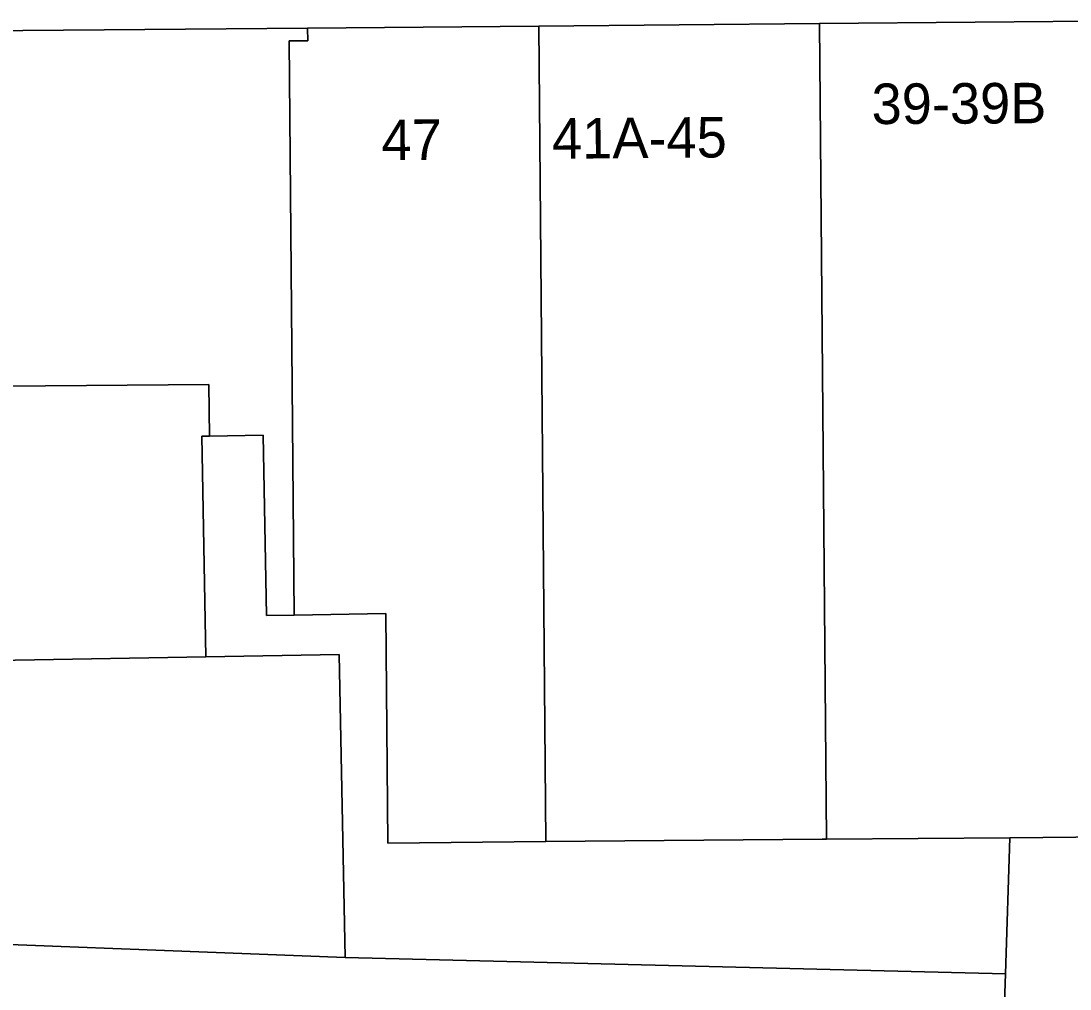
# Model space of a CAD drawing. Extents: x 160856 to 161310, y 384024 to 384878.
# Drawn here: x 161145.74 to 161171.62, y 384255.99 to 384279.88 of the extents above; entities that cross this region are included whole.
import ezdxf

# ---------------------------------------------------------------- set-up
doc = ezdxf.new("R2010")
doc.units = 0
for name, color, linetype in [('IMGEO_Erf', 7, 'Continuous'), ('IMGEO_Pand', 7, 'Continuous'), ('IMGEO_Pand_nummerreeks', 7, 'Continuous'), ('IMGEO_Rijbaan_lokaal_open', 7, 'Continuous'), ('IMGEO_Voetpad_open', 7, 'Continuous')]:
    doc.layers.add(name, color=color, linetype=linetype)

msp = doc.modelspace()

# ---------------------------------------------------------------- linework, layer by layer
at = {"layer": 'IMGEO_Erf'}
msp.add_lwpolyline([(161170.142, 384259.723), (161165.617, 384259.684), (161165.506, 384259.683), (161158.696, 384259.625), (161154.793, 384259.591), (161154.743, 384265.258), (161152.482, 384265.215), (161151.804, 384265.202), (161151.719, 384269.658), (161150.391, 384269.633), (161150.202, 384269.629), (161150.305, 384264.184), (161153.595, 384264.247), (161153.738, 384256.763), (161170.031, 384256.365)], close=True, dxfattribs=at)
at = {"layer": 'IMGEO_Pand'}
for points in [[(161158.696, 384259.625), (161158.523, 384279.75), (161152.816, 384279.701), (161152.819, 384279.386), (161152.36, 384279.382), (161152.482, 384265.215), (161154.743, 384265.258), (161154.793, 384259.591)], [(161158.696, 384259.625), (161165.506, 384259.683), (161165.617, 384259.684), (161165.444, 384279.809), (161158.523, 384279.75)], [(161173.123, 384279.875), (161165.444, 384279.809), (161165.617, 384259.684), (161170.142, 384259.723), (161172.586, 384259.744), (161172.556, 384263.247), (161172.551, 384263.828), (161173.26, 384263.834)], [(161141.31, 384270.831), (161150.379, 384270.909), (161150.391, 384269.633), (161151.719, 384269.658), (161151.804, 384265.202), (161152.482, 384265.215), (161152.36, 384279.382), (161152.819, 384279.386), (161152.816, 384279.701), (161143.777, 384279.624), (161141.256, 384277.091)], [(161141.31, 384270.831), (161141.368, 384264.026), (161150.305, 384264.184), (161150.202, 384269.629), (161150.391, 384269.633), (161150.379, 384270.909)], [(161153.595, 384264.247), (161150.305, 384264.184), (161141.368, 384264.026), (161141.426, 384257.244), (161153.738, 384256.763)], [(161169.999, 384255.404), (161170.031, 384256.365), (161153.738, 384256.763), (161141.426, 384257.244), (161141.444, 384255.163), (161141.296, 384250.803), (161153.827, 384250.264), (161159.957, 384250), (161164.66, 384249.798), (161169.644, 384249.7), (161169.663, 384250)]]:
    msp.add_lwpolyline(points, close=True, dxfattribs=at)
at = {"layer": 'IMGEO_Rijbaan_lokaal_open'}
msp.add_lwpolyline([(161172.586, 384259.744), (161170.142, 384259.723), (161170.031, 384256.365), (161169.999, 384255.404), (161169.663, 384250), (161169.644, 384249.7), (161169.487, 384245.909), (161169.434, 384244.65), (161169.389, 384243.561), (161169.218, 384237.149), (161169.03, 384230.078), (161168.844, 384223.095), (161168.833, 384222.69), (161167.903, 384214.977), (161167.153, 384208.752), (161166.182, 384200.691), (161163.584, 384179.139)], dxfattribs=at)
at = {"layer": 'IMGEO_Voetpad_open'}
msp.add_lwpolyline([(161143.777, 384279.624), (161152.816, 384279.701), (161158.523, 384279.75), (161165.444, 384279.809), (161173.123, 384279.875)], dxfattribs=at)

# ---------------------------------------------------------------- texts
at = {"layer": 'IMGEO_Pand_nummerreeks'}
for s, rotation, p in [('39-39B', 0.2922, (161166.731, 384277.33)), ('47', 0.49, (161154.642, 384276.437)), ('41A-45', 0.4884, (161158.849, 384276.473))]:
    msp.add_text(s, height=1, rotation=rotation, dxfattribs=at).set_placement(p)

doc.saveas('drawing.dxf')
